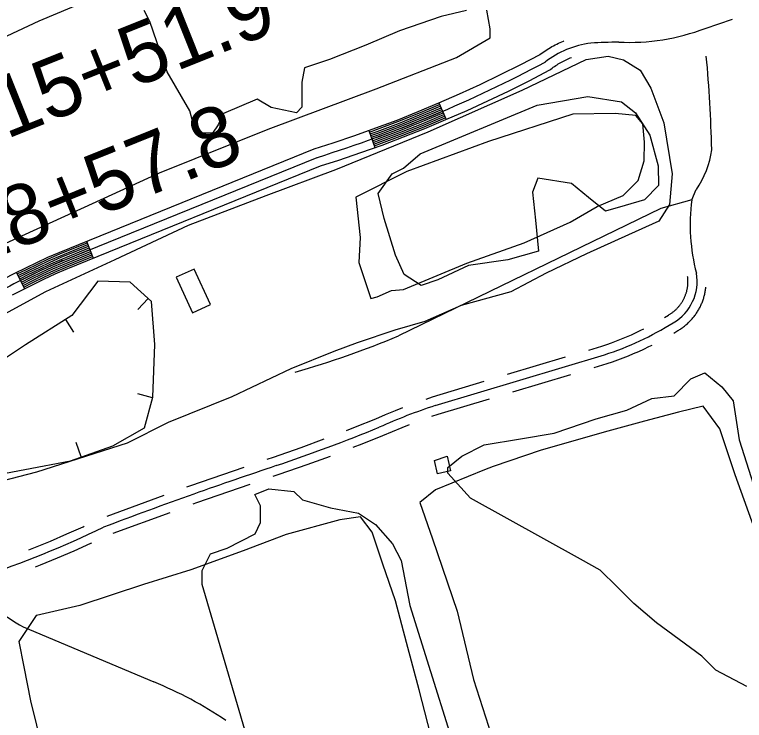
# Model space of a CAD drawing. Extents: x 3568792 to 3606828, y 529143 to 554785.
# Drawn here: x 3574967 to 3576171, y 536723 to 537886 of the extents above; entities that cross this region are included whole.
import ezdxf

# ---------------------------------------------------------------- set-up
doc = ezdxf.new("R2010")
doc.units = 0
for name, color, linetype in [('V-BLDG-OTLN', 7, 'Continuous'), ('V-BORW-LINE', 7, 'Continuous'), ('V-ROAD-CNTR', 7, 'Continuous'), ('V-SITE-VEGE', 7, 'Continuous'), ('V-SURV-IDEN', 7, 'Continuous')]:
    doc.layers.add(name, color=color, linetype=linetype)

msp = doc.modelspace()

# ---------------------------------------------------------------- linework, layer by layer
at = {"layer": 'V-BLDG-OTLN'}
for points in [[(3575290.1, 537408.2), (3575263.2, 537466.6), (3575233.8, 537453), (3575260.7, 537394.6)], [(3575659.3, 537151), (3575680.5, 537158.1), (3575686.1, 537134.1), (3575664.3, 537129.1)]]:
    msp.add_lwpolyline(points, close=True, dxfattribs=at)
at = {"layer": 'V-BORW-LINE'}
for p, q in [((3575187.3, 537418.1), (3575170.5, 537399.6)), ((3575050.9, 537383.6), (3575064.4, 537362.5)), ((3575194.6, 537254.3), (3575170.5, 537260.8)), ((3575077.1, 537156.8), (3575068.8, 537180.4))]:
    msp.add_line(p, q, dxfattribs=at)
for points in [[(3575114.8, 537920.5), (3575006.8, 537874.9), (3574873.9, 537813.2), (3574778.9, 537754.8), (3574759.1, 537691.9), (3574766.9, 537611.9), (3574784.7, 537542.5), (3574789.8, 537530.5)], [(3574789.8, 537530.5), (3574814.6, 537528.8), (3574864.6, 537503), (3574939.1, 537503.2), (3575063.2, 537559.5), (3575205.9, 537624.9), (3575385.3, 537697.3), (3575563.1, 537763.5), (3575695.7, 537815), (3575751.1, 537847.9), (3575751.2, 537862.5), (3575746.1, 537893.3)], [(3575712.3, 537892.7), (3575670.7, 537883.1), (3575601.6, 537859.4), (3575546.4, 537835.8), (3575486.5, 537812.2), (3575445, 537798), (3575440.6, 537774.8), (3575441, 537733.3), (3575431.8, 537723.9), (3575390.1, 537732.8), (3575366.9, 537746.5), (3575311.7, 537722.9), (3575302.6, 537704.4), (3575293.4, 537690.4), (3575275, 537690.3), (3575260.9, 537708.6), (3575256.2, 537727.1), (3575218.7, 537791.5), (3575190.2, 537874.4), (3575180.8, 537892.8)], [(3575608.7, 537432.9), (3575713, 537476.5), (3575807.2, 537509.5), (3575883.2, 537544), (3575928, 537569.6), (3575970.6, 537587.6), (3575995.2, 537612.7), (3576005.1, 537644.8), (3576005.7, 537675.8), (3576003, 537705.7), (3575991.8, 537719.9), (3575957.5, 537723.2), (3575887.7, 537721.8), (3575748.8, 537676.7), (3575614.1, 537627.6), (3575530, 537585), (3575536.9, 537518.6), (3575534.8, 537477.3), (3575554.7, 537417.8), (3575564.9, 537420.9), (3575588.6, 537431.4), (3575608.7, 537432.9)], [(3575104.3, 537446.7), (3575061.3, 537390.2), (3574985.3, 537341.7), (3574952.1, 537319.7), (3574935.7, 537267.7), (3574909.6, 537226.7), (3574901.7, 537175.4), (3574904.7, 537131.4), (3574908.3, 537121.6), (3575059.4, 537150.6), (3575129.1, 537175), (3575181.2, 537204.6), (3575194.9, 537255.1), (3575198.6, 537341.9), (3575192.9, 537413.1), (3575157.8, 537444.9), (3575104.3, 537446.7)], [(3576174.5, 536778.3), (3576123.5, 536805.6), (3576100.2, 536828.5), (3576025.8, 536883.3), (3575988.5, 536915.3), (3575960.6, 536942.8), (3575932.6, 536970.3), (3575900.1, 536988.5), (3575719, 537088.7), (3575681.7, 537129.9), (3575681.6, 537139.2), (3575704.6, 537157.9), (3575741.4, 537176.6), (3575801.4, 537186.4), (3575856.8, 537196.1), (3575925.9, 537219.8), (3575976.6, 537234.1), (3576018, 537252.9), (3576054.9, 537257.8), (3576082.4, 537285.8), (3576105.5, 537295.2), (3576133.4, 537272.4), (3576152.1, 537249.4), (3576161.8, 537184.8), (3576185.6, 537111.1)], [(3576192.8, 537023.6), (3576155.2, 537127.6), (3576130.2, 537203.3), (3576102.5, 537240.5), (3576061.9, 537230.5), (3576006.1, 537215.9), (3575945.6, 537199.2), (3575835.3, 537168.1), (3575756.4, 537141.1), (3575742.1, 537135.8)], [(3575742.1, 537135.8), (3575661.3, 537102.4), (3575635.6, 537081.5), (3575656.5, 537021.6), (3575696.8, 536902.7), (3575723.8, 536789.9), (3575748.8, 536713.3), (3575770.6, 536636.5), (3575796.9, 536567.4), (3575811.2, 536558.4), (3575849.9, 536564.6), (3575940.5, 536597.5), (3576069.5, 536626.4), (3576161.4, 536662.2), (3576225, 536685)], [(3575367, 536637.5), (3575276.6, 536946.3), (3575276.4, 536969.4), (3575290.1, 536997.2), (3575317.7, 537006.7), (3575363.7, 537030.2), (3575372.8, 537048.8), (3575372.6, 537076.5), (3575363.2, 537094.9), (3575386.2, 537104.3), (3575427.8, 537100.1), (3575441.8, 537086.3), (3575488.1, 537072.8), (3575534.4, 537064), (3575562.3, 537045.7), (3575590.3, 537013.6), (3575604.4, 536986), (3575618.9, 536912.2), (3575718.6, 536594.2)], [(3575662.6, 536662.2), (3575634.2, 536773), (3575613.3, 536850.7), (3575595.5, 536919.6), (3575574.2, 536980), (3575556.8, 537032.9), (3575537.3, 537058.2), (3575503.3, 537053), (3575414.8, 537029), (3575343.8, 537001.8), (3575257.5, 536970.8), (3575179.4, 536946.7), (3575074.8, 536911.9), (3575003.1, 536895.4), (3575003.1, 536895.9), (3575002.6, 536895.4), (3574974.3, 536852.4)], [(3574974.3, 536852.4), (3574982.4, 536810.9), (3574993.3, 536755), (3575012.9, 536674.4)]]:
    msp.add_lwpolyline(points, dxfattribs=at)
msp.add_lwpolyline([(3575635.7, 537656.3), (3575829.1, 537736.5), (3575912.2, 537751.1), (3575967.7, 537742.3), (3575990.9, 537724), (3576014.4, 537687.3), (3576028.6, 537636.5), (3576028.9, 537604.2), (3576006, 537580.9), (3575973.7, 537571.4), (3575941.5, 537561.9), (3575913.6, 537584.7), (3575885.6, 537607.6), (3575830.1, 537616.4), (3575821.1, 537593.2), (3575826.1, 537547), (3575831.1, 537496.3), (3575780.4, 537482), (3575715.8, 537472.2), (3575665.2, 537448.6), (3575637.5, 537439.2), (3575609.6, 537457.4), (3575595.5, 537489.6), (3575576.5, 537549.6), (3575566.9, 537591.1), (3575589.8, 537623.6), (3575608.2, 537633)], close=True, dxfattribs=at)
at = {"layer": 'V-ROAD-CNTR'}
for p, q in [((3575666.8, 537740.4), (3575678.7, 537712.9)), ((3575551.4, 537695.1), (3575561.4, 537666.8)), ((3575085.4, 537512.4), (3575096.7, 537484.6)), ((3574970.2, 537461.1), (3574983.7, 537434.2))]:
    msp.add_line(p, q, dxfattribs=at)
for points in [[(3576106.1, 537863.3), (3576151.2, 537878.6)], [(3574949.5, 537450.2), (3574967.3, 537459.6), (3574985.4, 537468.7), (3575003.5, 537477.5), (3575021.8, 537486), (3575040.4, 537494.1), (3575461.2, 537664.9), (3575492.5, 537674.8), (3575528, 537686.8), (3575563, 537699.2), (3575597.8, 537712.2), (3575632.5, 537726.2), (3575666.8, 537740.4), (3575700.9, 537755.3), (3575734.9, 537771), (3575768.5, 537787), (3575801.7, 537803.6), (3575833.7, 537820.4), (3575833.4, 537820.2), (3575835.7, 537821.9), (3575838.1, 537823.7), (3575840.6, 537825.4), (3575843.1, 537827), (3575845.6, 537828.7), (3575848.1, 537830.2), (3575850.7, 537831.8), (3575853.3, 537833.2), (3575855.9, 537834.7), (3575858.6, 537836.1), (3575861.2, 537837.4), (3575863.9, 537838.7), (3575866.7, 537840), (3575869.4, 537841.2), (3575872.2, 537842.4), (3575873.1, 537842.7)], [(3574963.7, 537423.8), (3574981.1, 537432.9), (3574998.7, 537441.8), (3575016.4, 537450.4), (3575034.1, 537458.6), (3575052.1, 537466.5), (3575471.4, 537636.6), (3575501.8, 537646.3), (3575537.8, 537658.4), (3575573.2, 537671), (3575608.7, 537684.3), (3575643.8, 537698.4), (3575678.5, 537712.8), (3575713.2, 537727.9), (3575747.6, 537743.8), (3575781.6, 537760), (3575815.4, 537776.9), (3575849.9, 537795.1), (3575851.4, 537796.2), (3575853.5, 537797.7), (3575855.4, 537799.2), (3575857.4, 537800.6), (3575859.5, 537801.9), (3575861.6, 537803.3), (3575863.7, 537804.6), (3575865.8, 537805.8), (3575868, 537807.1), (3575870.1, 537808.3), (3575872.3, 537809.4), (3575874.5, 537810.5), (3575876.8, 537811.6), (3575879, 537812.6), (3575881.2, 537813.6), (3575883.5, 537814.6), (3575885.6, 537815.4)], [(3575552.4, 537692.3), (3575564, 537696.4), (3575598.9, 537709.5), (3575633.6, 537723.4), (3575667.9, 537737.6), (3575667.9, 537737.6)], [(3575553.4, 537689.4), (3575565, 537693.5), (3575600, 537706.7), (3575634.7, 537720.6), (3575669.1, 537734.9), (3575669.1, 537734.9)], [(3575554.4, 537686.6), (3575566, 537690.7), (3575601.1, 537703.9), (3575635.9, 537717.8), (3575670.3, 537732.1), (3575670.3, 537732.1)], [(3575555.4, 537683.8), (3575567.1, 537687.9), (3575602.1, 537701.1), (3575637, 537715.1), (3575671.5, 537729.4), (3575671.6, 537729.4)], [(3575556.4, 537681), (3575568.1, 537685.1), (3575603.2, 537698.3), (3575638.1, 537712.3), (3575672.7, 537726.6), (3575672.8, 537726.6)], [(3575557.4, 537678.1), (3575569.1, 537682.3), (3575604.3, 537695.5), (3575639.3, 537709.5), (3575673.8, 537723.8), (3575674, 537723.9)], [(3575558.4, 537675.3), (3575570.2, 537679.5), (3575605.4, 537692.7), (3575640.4, 537706.7), (3575675, 537721.1), (3575675.2, 537721.1)], [(3575559.4, 537672.5), (3575571.2, 537676.6), (3575606.5, 537689.9), (3575641.5, 537704), (3575676.2, 537718.3), (3575676.4, 537718.4)], [(3575560.4, 537669.6), (3575572.2, 537673.8), (3575607.6, 537687.1), (3575642.7, 537701.2), (3575677.4, 537715.6), (3575677.6, 537715.7)], [(3575046.2, 537480.3), (3575466.3, 537650.7)], [(3576083.8, 537580.4), (3576091.3, 537597.5)], [(3576083.8, 537580.4), (3576032.6, 537566.4)], [(3576032.6, 537566.4), (3575600, 537356.2)], [(3574971.6, 537458.4), (3574986.8, 537466), (3575004.8, 537474.8), (3575023, 537483.2), (3575041.6, 537491.4), (3575086.6, 537509.6)], [(3574972.9, 537455.7), (3574988.1, 537463.3), (3575006.1, 537472.1), (3575024.2, 537480.5), (3575042.7, 537488.6), (3575087.7, 537506.9)], [(3574974.3, 537453), (3574989.4, 537460.6), (3575007.4, 537469.3), (3575025.5, 537477.8), (3575043.9, 537485.9), (3575088.8, 537504.1)], [(3574975.6, 537450.3), (3574990.8, 537457.9), (3575008.7, 537466.6), (3575026.7, 537475), (3575045.1, 537483.1), (3575089.9, 537501.3)], [(3574976.9, 537447.7), (3574992.1, 537455.2), (3575009.9, 537463.9), (3575027.9, 537472.3), (3575046.2, 537480.3), (3575091.1, 537498.5)], [(3574978.3, 537445), (3574993.4, 537452.5), (3575011.2, 537461.2), (3575029.2, 537469.6), (3575047.4, 537477.6), (3575092.2, 537495.7)], [(3574979.6, 537442.3), (3574994.7, 537449.9), (3575012.5, 537458.5), (3575030.4, 537466.8), (3575048.6, 537474.8), (3575093.3, 537493)], [(3574981, 537439.6), (3574996.1, 537447.2), (3575013.8, 537455.8), (3575031.6, 537464.1), (3575049.7, 537472), (3575094.5, 537490.2)], [(3574982.3, 537436.9), (3574997.4, 537444.5), (3575015.1, 537453.1), (3575032.9, 537461.4), (3575050.9, 537469.3), (3575095.6, 537487.4)], [(3576038.8, 537386.7), (3576045.5, 537390.8), (3576046.7, 537391.5), (3576047.6, 537392.1), (3576048.6, 537392.7), (3576049.5, 537393.3), (3576050.4, 537393.9), (3576051.3, 537394.6), (3576052.3, 537395.3), (3576053.1, 537395.9), (3576054, 537396.6), (3576054.8, 537397.3), (3576055.7, 537398.1), (3576056.5, 537398.8), (3576057.3, 537399.5), (3576058.1, 537400.3), (3576058.9, 537401.1), (3576059.7, 537401.9), (3576060.5, 537402.7), (3576061.2, 537403.5), (3576062, 537404.4), (3576062.7, 537405.2), (3576063.4, 537406.1), (3576064.1, 537406.9), (3576064.8, 537407.8), (3576065.4, 537408.7), (3576066.1, 537409.6), (3576066.7, 537410.6), (3576067.3, 537411.5), (3576067.9, 537412.4), (3576068.5, 537413.3), (3576069, 537414.4), (3576069.6, 537415.3), (3576070.1, 537416.3), (3576070.6, 537417.2), (3576071.1, 537418.3), (3576071.6, 537419.3), (3576072, 537420.2), (3576072.5, 537421.3), (3576072.9, 537422.4), (3576073.3, 537423.3), (3576073.7, 537424.4), (3576074.1, 537425.5), (3576074.4, 537426.5), (3576074.8, 537427.6), (3576075.1, 537428.6), (3576075.4, 537429.7), (3576075.7, 537430.8), (3576075.9, 537431.9), (3576076.2, 537433), (3576076.4, 537434.1), (3576076.6, 537435.2), (3576076.8, 537436.3), (3576076.9, 537437.3), (3576077.1, 537438.5), (3576077.2, 537439.6), (3576077.3, 537440.7), (3576077.4, 537441.8), (3576077.4, 537442.9), (3576077.5, 537444), (3576077.5, 537445.1), (3576077.5, 537446.2), (3576077.5, 537447.4), (3576077.5, 537448.5), (3576077.4, 537449.5), (3576077.4, 537450.7), (3576077.3, 537451.8), (3576077.2, 537452.9), (3576077, 537454), (3576077, 537454.1)], [(3576054.5, 537361.1), (3576061, 537365.1), (3576062.2, 537365.8), (3576063.6, 537366.7), (3576065, 537367.6), (3576066.3, 537368.5), (3576067.7, 537369.4), (3576069, 537370.4), (3576070.3, 537371.3), (3576071.6, 537372.4), (3576072.9, 537373.4), (3576074.2, 537374.4), (3576075.4, 537375.5), (3576076.6, 537376.5), (3576077.9, 537377.7), (3576079, 537378.8), (3576080.2, 537379.9), (3576081.3, 537381.1), (3576082.5, 537382.3), (3576083.6, 537383.5), (3576084.6, 537384.7), (3576085.7, 537386), (3576086.7, 537387.2), (3576087.8, 537388.5), (3576088.7, 537389.8), (3576089.7, 537391.1), (3576090.7, 537392.5), (3576091.6, 537393.8), (3576092.5, 537395.2), (3576093.4, 537396.6), (3576094.2, 537398), (3576095, 537399.4), (3576095.8, 537400.8), (3576096.6, 537402.2), (3576097.4, 537403.7), (3576098.1, 537405.1), (3576098.8, 537406.6), (3576099.5, 537408.2), (3576100.1, 537409.6), (3576100.8, 537411.1), (3576101.4, 537412.7), (3576101.9, 537414.2), (3576102.5, 537415.8), (3576103, 537417.3), (3576103.5, 537418.8), (3576103.9, 537420.5), (3576104.4, 537422), (3576104.8, 537423.6), (3576105.2, 537425.2), (3576105.5, 537426.8), (3576105.8, 537428.4), (3576106.1, 537430), (3576106.4, 537431.6), (3576106.6, 537433.3), (3576106.8, 537434.9), (3576107, 537436.4), (3576107, 537436.5)], [(3575914.2, 537333.1), (3575935.3, 537339.5), (3575943.5, 537342.2), (3575951.7, 537345.1), (3575959.9, 537348.2), (3575968.1, 537351.4), (3575976.2, 537354.8), (3575984.2, 537358.3), (3575992.2, 537361.9), (3576000, 537365.6), (3576004.9, 537368.1)], [(3575922.8, 537304.4), (3575944.4, 537310.9), (3575953.3, 537313.8), (3575962, 537317), (3575970.7, 537320.2), (3575979.3, 537323.6), (3575987.9, 537327.2), (3575996.3, 537330.8), (3576004.8, 537334.6), (3576013.2, 537338.7), (3576018.3, 537341.2)], [(3575660.8, 537241.6), (3575939.8, 537325.2)], [(3575780, 537293), (3575875.8, 537321.7)], [(3575788.7, 537264.2), (3575884.4, 537292.9)], [(3575645.6, 537252.3), (3575656.3, 537255.9), (3575741.7, 537281.5)], [(3575655.1, 537223.9), (3575665.4, 537227.3), (3575750.3, 537252.8)], [(3575514.7, 537200.6), (3575529.2, 537206.2), (3575562.7, 537219.6), (3575578.7, 537226.6), (3575595.1, 537233.4), (3575607.3, 537238.2)], [(3575525.6, 537172.7), (3575540.2, 537178.3), (3575574.3, 537192), (3575590.4, 537199), (3575606.3, 537205.6), (3575618.3, 537210.3)], [(3575383.6, 537153.2), (3575393.8, 537156.7), (3575439.5, 537172.4), (3575477.6, 537186.4)], [(3575393.4, 537124.9), (3575403.5, 537128.4), (3575449.5, 537144.1), (3575488, 537158.2)], [(3575251, 537107.4), (3575257.5, 537109.8), (3575345.8, 537140.2)], [(3575261.4, 537079.3), (3575267.6, 537081.6), (3575355.6, 537111.9)], [(3575119.6, 537059.2), (3575213.5, 537093.7)], [(3575129.9, 537031), (3575223.8, 537065.5)], [(3574990.8, 537003.7), (3574998.9, 537006.9), (3575026.3, 537018.2), (3575053.4, 537029.8), (3575080.3, 537041.8), (3575081.8, 537042.5)], [(3575001.6, 536975.8), (3575010, 536979), (3575037.9, 536990.5), (3575065.4, 537002.3), (3575092.8, 537014.5), (3575094.7, 537015.4)], [(3574981.1, 536876.6), (3575196.5, 536785.9)]]:
    msp.add_lwpolyline(points, dxfattribs=at)
for centre, radius, start, end in [((3575980.1, 538196.4), 356.2, 267.2981, 290.7282), ((3575937.1, 537683.6), 156.5, 97.2585, 127.5224), ((3575978.3, 536829.2), 1011.5, 90.8501, 93.452), ((3573946.3, 537615.2), 2170.9, 1.2707, 5.3428), ((3574828.6, 539703.3), 2149.4, 287.2609, 298.1258), ((3575962.7, 537684.9), 155.6, 325.8031, 352.0308), ((3576399, 537539.4), 317.8, 172.591, 194.5359), ((3575497.9, 536433), 1140.6, 113.3268, 119.2917), ((3576013.8, 537446.1), 78.8, 300.1, 9.9017), ((3575780.4, 537816), 516, 287.9992, 301.924), ((3575009.4, 538770.8), 1532.9, 285.9261, 292.6607), ((3575976.6, 536290.6), 1002.1, 108.3694, 114.0333), ((3574517.9, 539767.7), 2768.9, 288.5467, 292.298), ((3586044, 506000.9), 32910.9, 108.87239, 109.12296), ((3578340, 528483.6), 9145.4, 109.66401, 110.65845), ((3574372.1, 538578.8), 1707.3, 288.423, 295.7406), ((3575288.7, 537396), 603.7, 229.1048, 239.3683), ((3574955.3, 536189.5), 643.3, 55.958, 67.9812)]:
    msp.add_arc(centre, radius, start, end, dxfattribs=at)
at = {"layer": 'V-SITE-VEGE'}
msp.add_lwpolyline([(3574944.7, 537389.7), (3575018.6, 537429.3), (3575133, 537482.3), (3575254.1, 537538.9), (3575382, 537587.8), (3575496.9, 537630.9), (3575649.1, 537693), (3575803.9, 537761.4), (3575909.9, 537811.7), (3575945.7, 537817.7), (3575971.2, 537811.2), (3575998.9, 537794.3), (3576016.3, 537764.8), (3576037.6, 537707.3), (3576051.3, 537623.3), (3576047.1, 537572.9), (3576029.7, 537545.7), (3575979.5, 537522.9), (3575910.1, 537491.7), (3575843.9, 537459.9), (3575785.5, 537428.8), (3575703.6, 537406.2), (3575643.5, 537380.2), (3575594.3, 537365.8), (3575532.1, 537345), (3575493.3, 537330.6), (3575422.9, 537301.9), (3575325.1, 537255.9), (3575220.5, 537213.4), (3575152.8, 537179.6), (3575003, 537132), (3574946, 537117)], dxfattribs=at)

# ---------------------------------------------------------------- texts
at = {"layer": 'V-SURV-IDEN'}
for s, rotation, p in [('2715+51.9', 21.795, (3574815.3, 537625.1)), ('2718+57.8', 21.9255, (3574760, 537413.9))]:
    msp.add_text(s, height=100, rotation=rotation, dxfattribs=at).set_placement(p)

doc.saveas('drawing.dxf')
